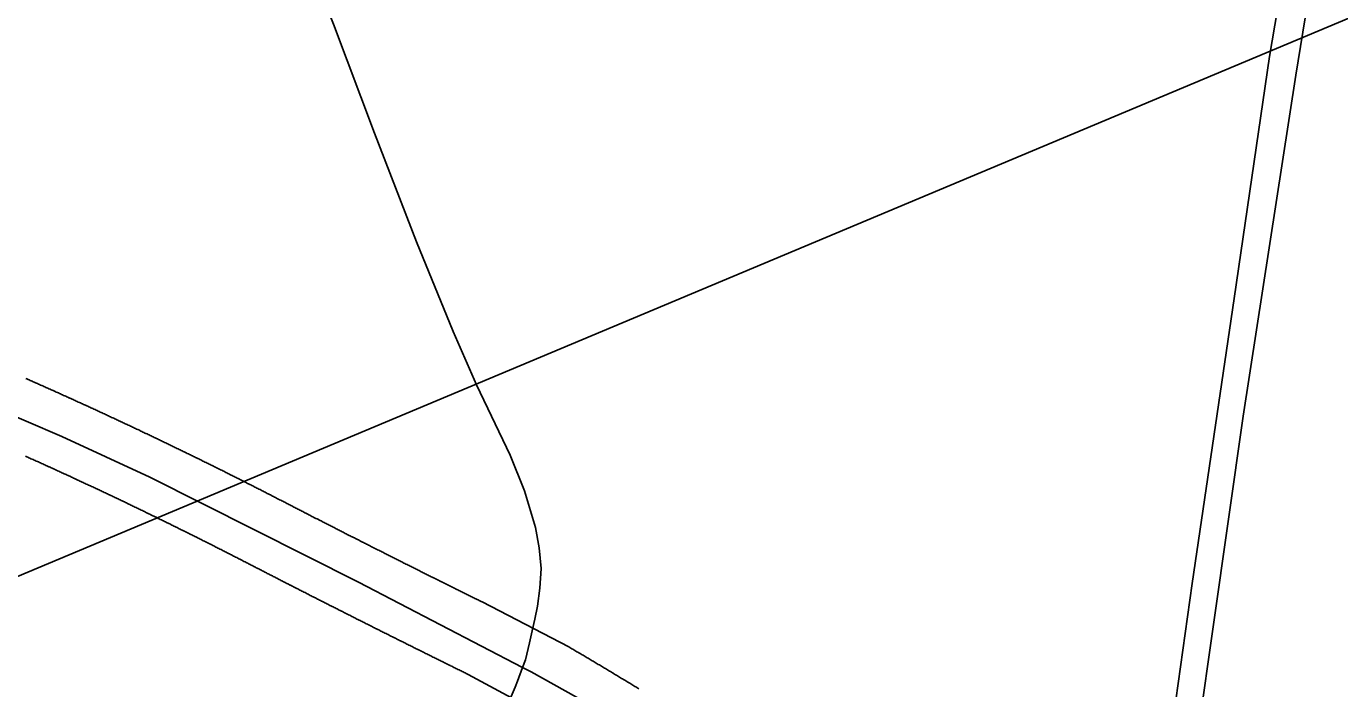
# Model space of a CAD drawing. Extents: x 0 to 34, y 0 to 22.
# Drawn here: x 6.9178 to 7.1277, y 18.8852 to 18.991 of the extents above; entities that cross this region are included whole.
import ezdxf

# ---------------------------------------------------------------- set-up
doc = ezdxf.new("R2010")
doc.units = 0
for name, color, linetype in [('GM_X_County_Road', 7, 'Continuous'), ('GM_X_Township_Road', 7, 'Continuous'), ('SC_Shading1', 7, 'Continuous'), ('SH_Text', 7, 'Continuous')]:
    doc.layers.add(name, color=color, linetype=linetype)

msp = doc.modelspace()

# ---------------------------------------------------------------- linework, layer by layer
at = {"layer": 'GM_X_County_Road'}
msp.add_lwpolyline([(7.09658, 18.84638), (7.10073, 18.87803), (7.10408, 18.90197), (7.11077, 18.94752), (7.11643, 18.98613), (7.12119, 19.01405), (7.12299, 19.02371), (7.12493, 19.03311), (7.12711, 19.04211), (7.1302, 19.05138), (7.13342, 19.05961), (7.13612, 19.06592), (7.13883, 19.07171), (7.15041, 19.09501), (7.17104, 19.13556)], dxfattribs=at)
at = {"layer": 'GM_X_Township_Road'}
for points in [[(6.99864, 18.89439), (6.99906, 18.8963), (6.99946, 18.89834), (6.99985, 18.90123), (7.00005, 18.90439), (6.99976, 18.90769), (6.99919, 18.9109), (6.99742, 18.91675), (6.99512, 18.92247), (6.98975, 18.93372), (6.98601, 18.94222), (6.98015, 18.95656), (6.97345, 18.97392), (6.96691, 18.99132), (6.96343, 18.99996), (6.9577, 19.01401), (6.94862, 19.03637), (6.94329, 19.05018), (6.93606, 19.06721), (6.92857, 19.08576), (6.92403, 19.09635), (6.92187, 19.10112)], [(6.81208, 18.99063), (6.81932, 18.98386), (6.82953, 18.97432), (6.83798, 18.96703), (6.84584, 18.96113), (6.85428, 18.95593), (6.86273, 18.95151), (6.87177, 18.94757), (6.88268, 18.94286), (6.89054, 18.93942), (6.90063, 18.93525), (6.92347, 18.92547), (6.93757, 18.91896), (6.97089, 18.9022), (6.9971, 18.88857)], [(6.9971, 18.88857), (6.99755, 18.88979), (6.99821, 18.89248), (6.99864, 18.89439)], [(6.99466, 18.88264), (6.99512, 18.88354), (6.99591, 18.88543), (6.9963, 18.88637), (6.9971, 18.88857)], [(6.9971, 18.88857), (6.99848, 18.88787), (7.00932, 18.88179), (7.02256, 18.87367), (7.04614, 18.8586), (7.05415, 18.85385), (7.06241, 18.84955), (7.06708, 18.84737), (7.07094, 18.84586), (7.07504, 18.84432), (7.07974, 18.84283), (7.08575, 18.84122), (7.08878, 18.84055), (7.09562, 18.83903)]]:
    msp.add_lwpolyline(points, dxfattribs=at)
at = {"layer": 'SC_Shading1'}
for points in [[(7.12665, 19.02017), (7.12063, 18.98316), (7.11221, 18.92868), (7.10033, 18.84532)], [(7.01568, 18.88515), (7.01552, 18.88525), (7.01535, 18.88535), (7.01519, 18.88545), (7.01503, 18.88554), (7.01487, 18.88564), (7.01471, 18.88574), (7.01455, 18.88584), (7.01439, 18.88594), (7.01422, 18.88603), (7.0139, 18.88623), (7.01374, 18.88633), (7.01358, 18.88643), (7.01342, 18.88652), (7.01325, 18.88662), (7.01309, 18.88672), (7.01293, 18.88682), (7.01277, 18.88692), (7.01261, 18.88701), (7.01245, 18.88711), (7.01228, 18.88721), (7.01212, 18.88731), (7.01196, 18.8874), (7.0118, 18.8875), (7.01164, 18.8876), (7.01158, 18.88763), (7.01147, 18.8877), (7.01131, 18.88779), (7.01115, 18.88789), (7.01099, 18.88799), (7.01083, 18.88808), (7.01066, 18.88818), (7.0105, 18.88828), (7.01034, 18.88838), (7.01018, 18.88847), (7.00985, 18.88867), (7.00969, 18.88876), (7.00953, 18.88886), (7.00937, 18.88896), (7.0092, 18.88905), (7.00904, 18.88915), (7.00888, 18.88925), (7.00872, 18.88934), (7.00855, 18.88944), (7.00839, 18.88954), (7.00823, 18.88963), (7.00807, 18.88973), (7.0079, 18.88983), (7.00774, 18.88992), (7.00758, 18.89002), (7.00741, 18.89011), (7.00725, 18.89021), (7.00709, 18.89031), (7.00693, 18.8904), (7.00676, 18.8905), (7.0066, 18.89059), (7.00644, 18.89069), (7.00628, 18.89079), (7.00611, 18.89088), (7.00595, 18.89098), (7.00579, 18.89107), (7.00562, 18.89117), (7.00546, 18.89127), (7.0053, 18.89136), (7.00513, 18.89146), (7.00497, 18.89155), (7.00481, 18.89165), (7.00464, 18.89174), (7.00448, 18.89184), (6.99063, 18.89902), (6.99047, 18.8991), (6.99015, 18.89927), (6.98998, 18.89935), (6.98982, 18.89943), (6.98966, 18.89951), (6.9895, 18.89959), (6.98933, 18.89967), (6.98917, 18.89975), (6.98901, 18.89983), (6.98885, 18.89991), (6.98869, 18.89999), (6.98852, 18.90007), (6.98836, 18.90015), (6.9882, 18.90023), (6.98804, 18.90031), (6.98787, 18.90039), (6.98771, 18.90047), (6.98755, 18.90055), (6.98739, 18.90063), (6.98722, 18.90071), (6.98706, 18.90079), (6.9869, 18.90087), (6.98674, 18.90095), (6.98658, 18.90103), (6.98641, 18.90112), (6.98625, 18.9012), (6.98609, 18.90128), (6.98593, 18.90136), (6.98576, 18.90144), (6.9856, 18.90152), (6.98544, 18.9016), (6.98528, 18.90168), (6.98512, 18.90176), (6.98495, 18.90184), (6.98479, 18.90192), (6.98463, 18.902), (6.98447, 18.90208), (6.98431, 18.90216), (6.98414, 18.90225), (6.98382, 18.90241), (6.98366, 18.90249), (6.98349, 18.90257), (6.98333, 18.90265), (6.98317, 18.90273), (6.98301, 18.90281), (6.98285, 18.90289), (6.98268, 18.90297), (6.98252, 18.90305), (6.98236, 18.90314), (6.9822, 18.90322), (6.98204, 18.9033), (6.98187, 18.90338), (6.98171, 18.90346), (6.98155, 18.90354), (6.98139, 18.90362), (6.98123, 18.9037), (6.98106, 18.90378), (6.9809, 18.90386), (6.98074, 18.90395), (6.98058, 18.90403), (6.98042, 18.90411), (6.98025, 18.90419), (6.98009, 18.90427), (6.97993, 18.90435), (6.97977, 18.90443), (6.97961, 18.90451), (6.97944, 18.90459), (6.97928, 18.90468), (6.97912, 18.90476), (6.97896, 18.90484), (6.9788, 18.90492), (6.97864, 18.905), (6.97847, 18.90508), (6.97831, 18.90516), (6.97815, 18.90524), (6.97799, 18.90533), (6.97783, 18.90541), (6.97766, 18.90549), (6.9775, 18.90557), (6.97734, 18.90565), (6.97718, 18.90573), (6.97702, 18.90581), (6.97686, 18.9059), (6.97669, 18.90598), (6.97653, 18.90606), (6.97637, 18.90614), (6.97621, 18.90622), (6.97605, 18.9063), (6.97588, 18.90638), (6.97572, 18.90647), (6.97556, 18.90655), (6.9754, 18.90663), (6.97524, 18.90671), (6.97508, 18.90679), (6.97491, 18.90687), (6.97475, 18.90696), (6.97459, 18.90704), (6.97443, 18.90712), (6.97427, 18.9072), (6.97411, 18.90728), (6.97394, 18.90736), (6.97378, 18.90745), (6.97362, 18.90753), (6.97346, 18.90761), (6.9733, 18.90769), (6.97314, 18.90777), (6.97297, 18.90785), (6.97281, 18.90794), (6.97265, 18.90802), (6.97249, 18.9081), (6.97233, 18.90818), (6.97217, 18.90826), (6.972, 18.90834), (6.97184, 18.90843), (6.97168, 18.90851), (6.97152, 18.90859), (6.9712, 18.90875), (6.97103, 18.90884), (6.97087, 18.90892), (6.97071, 18.909), (6.97039, 18.90916), (6.97023, 18.90925), (6.97007, 18.90933), (6.9699, 18.90941), (6.96974, 18.90949), (6.96958, 18.90957), (6.96942, 18.90966), (6.9691, 18.90982), (6.96894, 18.9099), (6.96877, 18.90998), (6.96861, 18.91007), (6.96845, 18.91015), (6.96829, 18.91023), (6.96813, 18.91031), (6.96797, 18.9104), (6.96781, 18.91048), (6.96764, 18.91056), (6.96748, 18.91064), (6.96732, 18.91072), (6.96716, 18.91081), (6.967, 18.91089), (6.96684, 18.91097), (6.96668, 18.91105), (6.96651, 18.91114), (6.96635, 18.91122), (6.96619, 18.9113), (6.96603, 18.91138), (6.96587, 18.91146), (6.96571, 18.91155), (6.96555, 18.91163), (6.96539, 18.91171), (6.96522, 18.91179), (6.96506, 18.91188), (6.9649, 18.91196), (6.96474, 18.91204), (6.96426, 18.91229), (6.96409, 18.91237), (6.96377, 18.91254), (6.96361, 18.91262), (6.96345, 18.9127), (6.96329, 18.91278), (6.96313, 18.91287), (6.96297, 18.91295), (6.96281, 18.91303), (6.96248, 18.9132), (6.96232, 18.91328), (6.96216, 18.91336), (6.962, 18.91345), (6.96184, 18.91353), (6.96168, 18.91361), (6.96152, 18.91369), (6.96135, 18.91378), (6.96119, 18.91386), (6.96103, 18.91394), (6.96087, 18.91402), (6.96071, 18.91411), (6.96055, 18.91419), (6.96039, 18.91427), (6.96023, 18.91436), (6.96007, 18.91444), (6.95991, 18.91452), (6.95974, 18.9146), (6.95958, 18.91469), (6.95942, 18.91477), (6.95926, 18.91485), (6.9591, 18.91494), (6.95894, 18.91502), (6.95878, 18.9151), (6.95862, 18.91519), (6.95846, 18.91527), (6.95829, 18.91535), (6.95813, 18.91543), (6.95797, 18.91552), (6.9578, 18.9156), (6.95764, 18.91569), (6.95747, 18.91577), (6.95731, 18.91586), (6.95714, 18.91594), (6.95698, 18.91603), (6.95681, 18.91611), (6.95665, 18.9162), (6.95648, 18.91628), (6.95632, 18.91637), (6.95615, 18.91645), (6.95599, 18.91654), (6.95582, 18.91662), (6.95566, 18.91671), (6.95549, 18.91679), (6.95533, 18.91688), (6.95516, 18.91696), (6.95499, 18.91704), (6.95483, 18.91713), (6.95466, 18.91721), (6.9545, 18.9173), (6.95433, 18.91738), (6.95417, 18.91747), (6.954, 18.91755), (6.95384, 18.91763), (6.95367, 18.91772), (6.9535, 18.9178), (6.95334, 18.91788), (6.95317, 18.91797), (6.95301, 18.91805), (6.95284, 18.91814), (6.95268, 18.91822), (6.95251, 18.9183), (6.95235, 18.91839), (6.95218, 18.91847), (6.95201, 18.91855), (6.95185, 18.91864), (6.95168, 18.91872), (6.95152, 18.91881), (6.95135, 18.91889), (6.95118, 18.91897), (6.95102, 18.91906), (6.95085, 18.91914), (6.95069, 18.91922), (6.95052, 18.9193), (6.95035, 18.91939), (6.95019, 18.91947), (6.95002, 18.91955), (6.94986, 18.91964), (6.94969, 18.91972), (6.94952, 18.9198), (6.94936, 18.91989), (6.94919, 18.91997), (6.94903, 18.92005), (6.94886, 18.92013), (6.94869, 18.92022), (6.94853, 18.9203), (6.94836, 18.92038), (6.94819, 18.92047), (6.94803, 18.92055), (6.94786, 18.92063), (6.9477, 18.92071), (6.94753, 18.9208), (6.94736, 18.92088), (6.9472, 18.92096), (6.94703, 18.92104), (6.94686, 18.92112), (6.9467, 18.92121), (6.94653, 18.92129), (6.94636, 18.92137), (6.9462, 18.92145), (6.94603, 18.92153), (6.94586, 18.92162), (6.9457, 18.9217), (6.94553, 18.92178), (6.94536, 18.92186), (6.9452, 18.92194), (6.94503, 18.92203), (6.94486, 18.92211), (6.9447, 18.92219), (6.94453, 18.92227), (6.94437, 18.92235), (6.9442, 18.92243), (6.94404, 18.92251), (6.94387, 18.92259), (6.94371, 18.92267), (6.94354, 18.92275), (6.94338, 18.92283), (6.94305, 18.92299), (6.94288, 18.92307), (6.94272, 18.92315), (6.94255, 18.92324), (6.94239, 18.92332), (6.94222, 18.9234), (6.94206, 18.92348), (6.94189, 18.92356), (6.94173, 18.92364), (6.94156, 18.92372), (6.9414, 18.9238), (6.94123, 18.92387), (6.94107, 18.92395), (6.9409, 18.92403), (6.94074, 18.92411), (6.94057, 18.92419), (6.94041, 18.92427), (6.94024, 18.92435), (6.94008, 18.92443), (6.93991, 18.92451), (6.93975, 18.92459), (6.93958, 18.92467), (6.93942, 18.92475), (6.93925, 18.92483), (6.93908, 18.92491), (6.93892, 18.92499), (6.93875, 18.92507), (6.93859, 18.92515), (6.93842, 18.92523), (6.93826, 18.9253), (6.93809, 18.92538), (6.93793, 18.92546), (6.93776, 18.92554), (6.9376, 18.92562), (6.93743, 18.9257), (6.93726, 18.92578), (6.9371, 18.92586), (6.93693, 18.92594), (6.93677, 18.92601), (6.9366, 18.92609), (6.93644, 18.92617), (6.93627, 18.92625), (6.9361, 18.92633), (6.93594, 18.92641), (6.93577, 18.92649), (6.93561, 18.92656), (6.93544, 18.92664), (6.93527, 18.92672), (6.93511, 18.9268), (6.93494, 18.92688), (6.93478, 18.92696), (6.93461, 18.92703), (6.93445, 18.92711), (6.93428, 18.92719), (6.93411, 18.92727), (6.93395, 18.92735), (6.93378, 18.92742), (6.93361, 18.9275), (6.93345, 18.92758), (6.93328, 18.92766), (6.93312, 18.92774), (6.93295, 18.92781), (6.93278, 18.92789), (6.93262, 18.92797), (6.93245, 18.92805), (6.93229, 18.92812), (6.93212, 18.9282), (6.93195, 18.92828), (6.93179, 18.92836), (6.93162, 18.92843), (6.93145, 18.92851), (6.93129, 18.92859), (6.93112, 18.92867), (6.93096, 18.92874), (6.93079, 18.92882), (6.93062, 18.9289), (6.93046, 18.92897), (6.93029, 18.92905), (6.93012, 18.92913), (6.92996, 18.92921), (6.92979, 18.92928), (6.92962, 18.92936), (6.92946, 18.92944), (6.92929, 18.92951), (6.92912, 18.92959), (6.92896, 18.92967), (6.92879, 18.92974), (6.92862, 18.92982), (6.92846, 18.9299), (6.92829, 18.92997), (6.92812, 18.93005), (6.92796, 18.93013), (6.92779, 18.9302), (6.92762, 18.93028), (6.92746, 18.93036), (6.92729, 18.93043), (6.92712, 18.93051), (6.92696, 18.93058), (6.92679, 18.93066), (6.92662, 18.93074), (6.92646, 18.93081), (6.92629, 18.93089), (6.92612, 18.93096), (6.92595, 18.93104), (6.92579, 18.93112), (6.92562, 18.93119), (6.92545, 18.93127), (6.92529, 18.93134), (6.92512, 18.93142), (6.92495, 18.9315), (6.92479, 18.93157), (6.92467, 18.93162), (6.92462, 18.93165), (6.92445, 18.93172), (6.92428, 18.9318), (6.92412, 18.93187), (6.92395, 18.93195), (6.92378, 18.93202), (6.92362, 18.9321), (6.92345, 18.93218), (6.92328, 18.93225), (6.92311, 18.93233), (6.92295, 18.9324), (6.92278, 18.93248), (6.92261, 18.93255), (6.92244, 18.93263), (6.92211, 18.93278), (6.92194, 18.93285), (6.92177, 18.93293), (6.92161, 18.933), (6.92144, 18.93308), (6.92127, 18.93315), (6.9211, 18.93323), (6.92094, 18.9333), (6.92077, 18.93337), (6.9206, 18.93345), (6.92043, 18.93352), (6.92027, 18.9336), (6.9201, 18.93367), (6.91993, 18.93375), (6.91976, 18.93382), (6.9196, 18.9339), (6.91943, 18.93397), (6.91926, 18.93404), (6.91909, 18.93412), (6.91892, 18.93419), (6.91876, 18.93427), (6.91859, 18.93434), (6.91842, 18.93442), (6.91825, 18.93449), (6.91809, 18.93456), (6.91792, 18.93464), (6.91775, 18.93471)], [(6.91771, 18.9223), (6.91788, 18.92222), (6.91805, 18.92214), (6.91822, 18.92207), (6.91839, 18.92199), (6.91856, 18.92191), (6.9189, 18.92176), (6.91907, 18.92168), (6.91924, 18.92161), (6.91941, 18.92153), (6.91958, 18.92145), (6.91975, 18.92138), (6.91992, 18.9213), (6.92009, 18.92122), (6.92026, 18.92114), (6.92043, 18.92107), (6.9206, 18.92099), (6.92077, 18.92091), (6.92095, 18.92084), (6.92112, 18.92076), (6.92129, 18.92068), (6.9214, 18.92063), (6.92146, 18.9206), (6.92163, 18.92053), (6.9218, 18.92045), (6.92197, 18.92037), (6.92214, 18.92029), (6.92231, 18.92021), (6.92248, 18.92014), (6.92265, 18.92006), (6.92282, 18.91998), (6.92299, 18.9199), (6.92316, 18.91983), (6.92333, 18.91975), (6.9235, 18.91967), (6.92367, 18.91959), (6.92384, 18.91951), (6.92401, 18.91944), (6.92418, 18.91936), (6.92435, 18.91928), (6.92452, 18.9192), (6.92486, 18.91904), (6.92503, 18.91897), (6.9252, 18.91889), (6.92537, 18.91881), (6.92554, 18.91873), (6.92571, 18.91865), (6.92605, 18.91849), (6.92621, 18.91842), (6.92638, 18.91834), (6.92655, 18.91826), (6.92672, 18.91818), (6.92689, 18.9181), (6.92706, 18.91802), (6.92723, 18.91794), (6.9274, 18.91786), (6.92757, 18.91778), (6.92774, 18.9177), (6.92791, 18.91763), (6.92808, 18.91755), (6.92825, 18.91747), (6.92842, 18.91739), (6.92859, 18.91731), (6.92876, 18.91723), (6.92893, 18.91715), (6.9291, 18.91707), (6.92927, 18.91699), (6.92943, 18.91691), (6.9296, 18.91683), (6.92977, 18.91675), (6.92994, 18.91667), (6.93011, 18.91659), (6.93028, 18.91651), (6.93045, 18.91643), (6.93062, 18.91635), (6.93079, 18.91627), (6.93096, 18.91619), (6.93113, 18.91611), (6.9313, 18.91603), (6.93146, 18.91595), (6.93163, 18.91587), (6.9318, 18.91579), (6.93197, 18.91571), (6.93214, 18.91563), (6.93231, 18.91555), (6.93248, 18.91547), (6.93265, 18.91539), (6.93282, 18.91531), (6.93299, 18.91523), (6.93315, 18.91515), (6.93332, 18.91507), (6.93349, 18.91499), (6.93366, 18.91491), (6.93383, 18.91483), (6.934, 18.91475), (6.93417, 18.91466), (6.93434, 18.91458), (6.9345, 18.9145), (6.93467, 18.91442), (6.93484, 18.91434), (6.93501, 18.91426), (6.93518, 18.91418), (6.93535, 18.9141), (6.93552, 18.91402), (6.93568, 18.91394), (6.93585, 18.91385), (6.93602, 18.91377), (6.93619, 18.91369), (6.93636, 18.91361), (6.93653, 18.91353), (6.93669, 18.91345), (6.93686, 18.91337), (6.93703, 18.91328), (6.9372, 18.9132), (6.93726, 18.91317), (6.93737, 18.91312), (6.93754, 18.91304), (6.9377, 18.91296), (6.93804, 18.91279), (6.93821, 18.91271), (6.93838, 18.91263), (6.93855, 18.91255), (6.93871, 18.91247), (6.93888, 18.91238), (6.93905, 18.9123), (6.93922, 18.91222), (6.93939, 18.91214), (6.93955, 18.91206), (6.93972, 18.91197), (6.93989, 18.91189), (6.94006, 18.91181), (6.94023, 18.91173), (6.94056, 18.91156), (6.94073, 18.91148), (6.9409, 18.9114), (6.94106, 18.91131), (6.94123, 18.91123), (6.9414, 18.91115), (6.94157, 18.91107), (6.94174, 18.91098), (6.9419, 18.9109), (6.94207, 18.91082), (6.94224, 18.91073), (6.94241, 18.91065), (6.94257, 18.91057), (6.94274, 18.91048), (6.94291, 18.9104), (6.94308, 18.91032), (6.94324, 18.91024), (6.94341, 18.91015), (6.94358, 18.91007), (6.94375, 18.90999), (6.94391, 18.9099), (6.94408, 18.90982), (6.94425, 18.90974), (6.94442, 18.90965), (6.94458, 18.90957), (6.94475, 18.90948), (6.94492, 18.9094), (6.94509, 18.90932), (6.94525, 18.90923), (6.94542, 18.90915), (6.94559, 18.90907), (6.94576, 18.90898), (6.94592, 18.9089), (6.94609, 18.90881), (6.94626, 18.90873), (6.94642, 18.90865), (6.94659, 18.90856), (6.94676, 18.90848), (6.94693, 18.90839), (6.94709, 18.90831), (6.94726, 18.90823), (6.94743, 18.90814), (6.94759, 18.90806), (6.94776, 18.90797), (6.94793, 18.90789), (6.94809, 18.9078), (6.94826, 18.90772), (6.94843, 18.90763), (6.94859, 18.90755), (6.94876, 18.90747), (6.94893, 18.90738), (6.94909, 18.9073), (6.94926, 18.90721), (6.94943, 18.90713), (6.94959, 18.90704), (6.94976, 18.90696), (6.94993, 18.90687), (6.9501, 18.90679), (6.95026, 18.9067), (6.95043, 18.90662), (6.95059, 18.90653), (6.95076, 18.90645), (6.95093, 18.90636), (6.95109, 18.90628), (6.95126, 18.90619), (6.95143, 18.90611), (6.95159, 18.90602), (6.95176, 18.90593), (6.95193, 18.90585), (6.95226, 18.90568), (6.95243, 18.90559), (6.95259, 18.90551), (6.95276, 18.90542), (6.95292, 18.90534), (6.95306, 18.90527), (6.9532, 18.9052), (6.95333, 18.90512), (6.95347, 18.90505), (6.9536, 18.90498), (6.95374, 18.90491), (6.95388, 18.90484), (6.95401, 18.90477), (6.95415, 18.9047), (6.95428, 18.90463), (6.95442, 18.90456), (6.95456, 18.90449), (6.95469, 18.90442), (6.95483, 18.90435), (6.95496, 18.90429), (6.9551, 18.90422), (6.95524, 18.90415), (6.95537, 18.90408), (6.95551, 18.90401), (6.95564, 18.90394), (6.95578, 18.90387), (6.95592, 18.9038), (6.95619, 18.90366), (6.95632, 18.90359), (6.95646, 18.90352), (6.9566, 18.90345), (6.95673, 18.90338), (6.95687, 18.90331), (6.957, 18.90324), (6.95714, 18.90317), (6.95728, 18.9031), (6.95741, 18.90303), (6.95755, 18.90296), (6.95768, 18.90289), (6.95782, 18.90282), (6.95796, 18.90275), (6.95809, 18.90268), (6.95823, 18.90261), (6.95836, 18.90254), (6.9585, 18.90247), (6.95864, 18.9024), (6.95877, 18.90233), (6.95891, 18.90226), (6.95904, 18.90219), (6.95918, 18.90212), (6.95932, 18.90205), (6.95945, 18.90198), (6.95959, 18.90191), (6.95972, 18.90184), (6.95986, 18.90177), (6.95994, 18.90173), (6.96003, 18.90169), (6.96011, 18.90165), (6.96019, 18.9016), (6.96036, 18.90152), (6.96052, 18.90143), (6.96069, 18.90135), (6.96102, 18.90118), (6.96119, 18.9011), (6.96135, 18.90101), (6.96152, 18.90093), (6.96168, 18.90084), (6.96185, 18.90076), (6.96201, 18.90067), (6.96218, 18.90059), (6.96235, 18.90051), (6.96251, 18.90042), (6.96268, 18.90034), (6.96284, 18.90025), (6.96301, 18.90017), (6.96317, 18.90008), (6.96334, 18.9), (6.96351, 18.89991), (6.96367, 18.89983), (6.96384, 18.89975), (6.964, 18.89966), (6.96417, 18.89958), (6.96433, 18.89949), (6.9645, 18.89941), (6.96467, 18.89933), (6.96483, 18.89924), (6.965, 18.89916), (6.96516, 18.89907), (6.96533, 18.89899), (6.96549, 18.8989), (6.96566, 18.89882), (6.96583, 18.89874), (6.96599, 18.89865), (6.96616, 18.89857), (6.96632, 18.89848), (6.96649, 18.8984), (6.96666, 18.89832), (6.96682, 18.89823), (6.96699, 18.89815), (6.96715, 18.89806), (6.96732, 18.89798), (6.96749, 18.8979), (6.96765, 18.89781), (6.96782, 18.89773), (6.96798, 18.89764), (6.96815, 18.89756), (6.96831, 18.89748), (6.96848, 18.89739), (6.96865, 18.89731), (6.96881, 18.89722), (6.96898, 18.89714), (6.96914, 18.89706), (6.96931, 18.89697), (6.96948, 18.89689), (6.96964, 18.89681), (6.96981, 18.89672), (6.96997, 18.89664), (6.97014, 18.89655), (6.97031, 18.89647), (6.97047, 18.89639), (6.97064, 18.8963), (6.9708, 18.89622), (6.97097, 18.89614), (6.97114, 18.89605), (6.9713, 18.89597), (6.97147, 18.89588), (6.97164, 18.8958), (6.9718, 18.89572), (6.97197, 18.89563), (6.97213, 18.89555), (6.9723, 18.89547), (6.97247, 18.89538), (6.97263, 18.8953), (6.9728, 18.89522), (6.97296, 18.89513), (6.97313, 18.89505), (6.9733, 18.89497), (6.97346, 18.89488), (6.97363, 18.8948), (6.97379, 18.89472), (6.97396, 18.89463), (6.97413, 18.89455), (6.97429, 18.89447), (6.97446, 18.89438), (6.97463, 18.8943), (6.97479, 18.89422), (6.97496, 18.89413), (6.97512, 18.89405), (6.97529, 18.89397), (6.97546, 18.89388), (6.97562, 18.8938), (6.97579, 18.89372), (6.97596, 18.89363), (6.97645, 18.89338), (6.97662, 18.8933), (6.97679, 18.89322), (6.97695, 18.89313), (6.97712, 18.89305), (6.97729, 18.89297), (6.97745, 18.89288), (6.97762, 18.8928), (6.97779, 18.89272), (6.97795, 18.89263), (6.97812, 18.89255), (6.97828, 18.89247), (6.97845, 18.89239), (6.97862, 18.8923), (6.97878, 18.89222), (6.97895, 18.89214), (6.97912, 18.89205), (6.97928, 18.89197), (6.97945, 18.89189), (6.97962, 18.89181), (6.97978, 18.89172), (6.97995, 18.89164), (6.98012, 18.89156), (6.98028, 18.89147), (6.98045, 18.89139), (6.98061, 18.89131), (6.98078, 18.89123), (6.98095, 18.89114), (6.98111, 18.89106), (6.98128, 18.89098), (6.98145, 18.89089), (6.98161, 18.89081), (6.98178, 18.89073), (6.98195, 18.89065), (6.98211, 18.89056), (6.98228, 18.89048), (6.98245, 18.8904), (6.98261, 18.89032), (6.98278, 18.89023), (6.98295, 18.89015), (6.98311, 18.89007), (6.98328, 18.88998), (6.98345, 18.8899), (6.98361, 18.88982), (6.98378, 18.88974), (6.98395, 18.88965), (6.98411, 18.88957), (6.98428, 18.88949), (6.98445, 18.88941), (6.98461, 18.88932), (6.98478, 18.88924), (6.98495, 18.88916), (6.98511, 18.88908), (6.98528, 18.88899), (6.98545, 18.88891), (6.98553, 18.88887), (6.98561, 18.88883), (6.98578, 18.88875), (6.98595, 18.88867), (6.98611, 18.88858), (6.98628, 18.8885), (6.98645, 18.88842), (6.98661, 18.88834), (6.98678, 18.88825), (6.98695, 18.88817), (6.98711, 18.88809), (6.98728, 18.88801), (6.98745, 18.88792), (6.98761, 18.88784), (6.98778, 18.88776), (6.98795, 18.88768), (6.98811, 18.8876), (6.98828, 18.88751), (6.98834, 18.88748), (6.9884, 18.88745), (7.00167, 18.88031)]]:
    msp.add_lwpolyline(points, dxfattribs=at)
at = {"layer": 'SH_Text'}
msp.add_lwpolyline([(9.24529, 20.17502), (4.46592, 17.8756), (9.24529, 19.87959)], close=True, dxfattribs=at)

doc.saveas('drawing.dxf')
